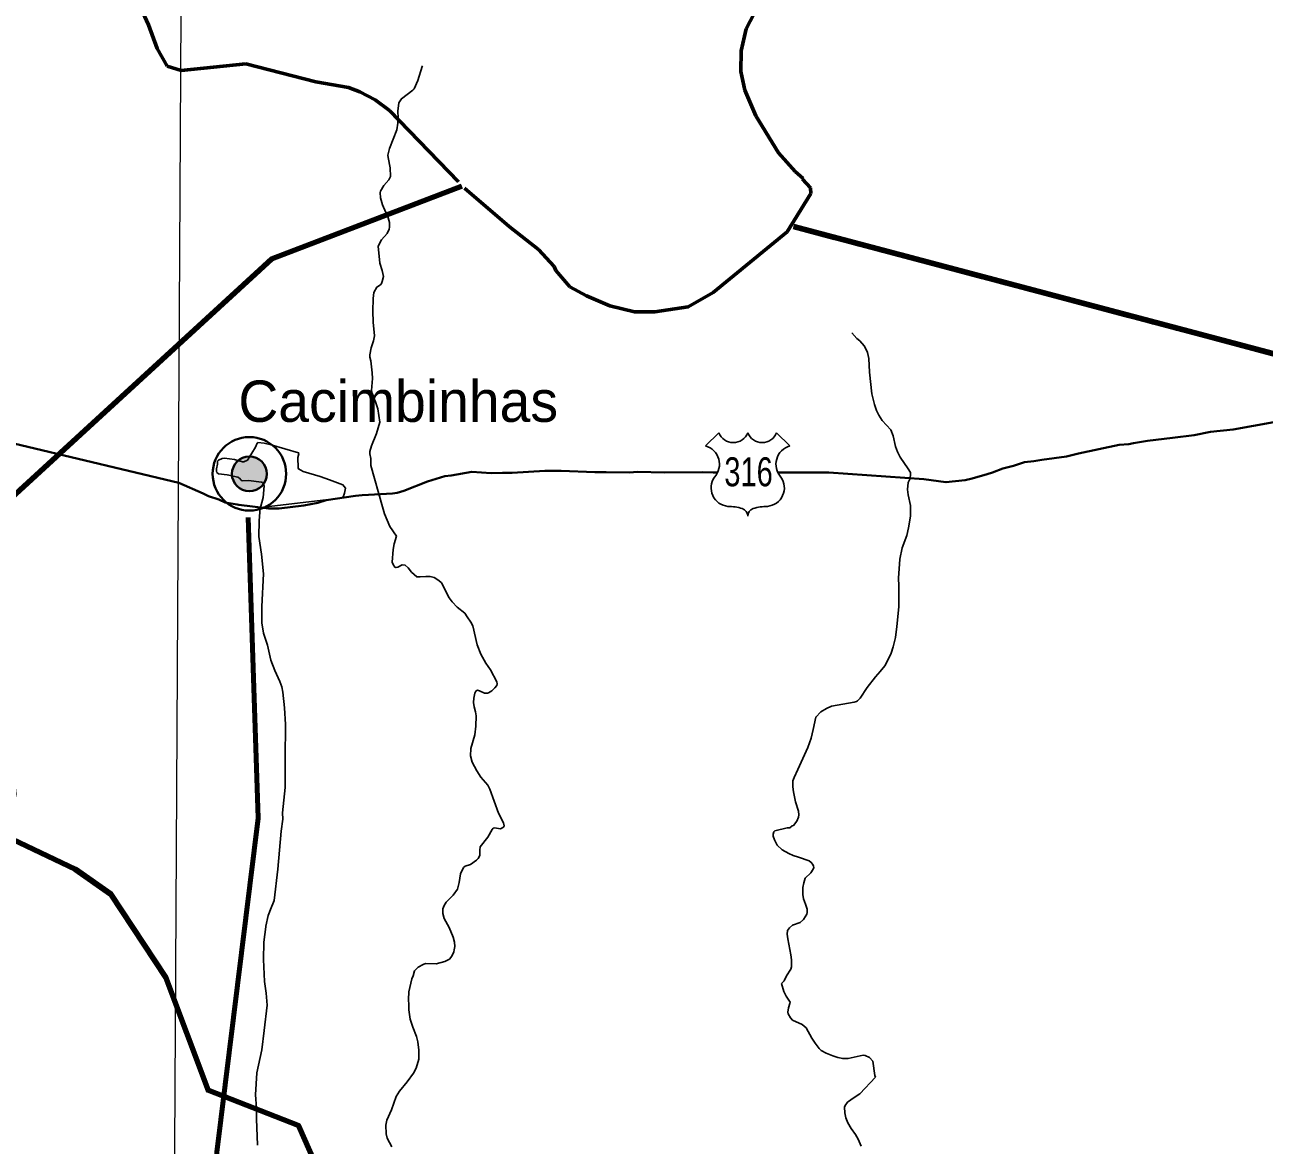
# Model space of a CAD drawing. Extents: x 553962 to 842807, y 8883888 to 9032388.
# Drawn here: x 717768 to 732752, y 8952150 to 8965692 of the extents above; entities that cross this region are included whole.
import ezdxf
from ezdxf.enums import TextEntityAlignment as Align

# ---------------------------------------------------------------- set-up
doc = ezdxf.new("R2010")
doc.units = 0
doc.header["$LTSCALE"] = 200
doc.linetypes.add('DASH_DOUBLE_DOT', pattern=[9.2, 5, -1.2, 0.3, -1.2, 0.3, -1.2])
doc.linetypes.add('LONG_DASH_SHORT_DASH', pattern=[9.9, 6, -1.2, 1.5, -1.2])
for name, color, linetype, lineweight in [('1', 7, 'Continuous', 13), ('11', 7, 'DASH_DOUBLE_DOT', 106), ('12', 7, 'Continuous', 25), ('21', 7, 'Continuous', 25), ('24', 7, 'Continuous', 25), ('28', 7, 'Continuous', 40), ('41', 7, 'Continuous', 40), ('48', 7, 'Continuous', 25), ('7', 7, 'LONG_DASH_SHORT_DASH', 60), ('9', 7, 'Continuous', 90)]:
    doc.layers.add(name, color=color, linetype=linetype, lineweight=lineweight)

msp = doc.modelspace()

# ---------------------------------------------------------------- hatches: boundary and pattern name
at = {"layer": '28'}
msp.add_hatch(color=256, dxfattribs=at).paths.add_polyline_path([(720693.9, 8960264.2, 1), (720273, 8960264.2, 1)])

# ---------------------------------------------------------------- linework, layer by layer
at = {"layer": '1'}
msp.add_lwpolyline([(719978.9, 9023574.5), (719561.6, 8949232.2), (719215.6, 8890710.6)], dxfattribs=at)
at = {"layer": '11'}
msp.add_line((738230.2, 8960292.9), (727062.8, 8963254.1), dxfattribs=at)
at = {"layer": '12', "lineweight": 40}
for points in [[(710551.5, 8961397.1), (711177.1, 8961501.2), (712016, 8961727.1), (712359, 8961724.2), (713550.7, 8961508.2), (716056.5, 8960938), (717193.5, 8960736.2), (719630.3, 8960157.3)], [(731644.2, 8960700.6), (731907.1, 8960733.7), (732104.6, 8960770.6), (732375, 8960800.8), (732870.2, 8960888.2), (732949.7, 8960916.3), (733119.6, 8960947.4)], [(727488.2, 8960282.3), (728636.4, 8960199.6), (728903.4, 8960161.8), (729137.1, 8960189.3), (729219.7, 8960208.1), (729401, 8960258.8), (729465.4, 8960280.4), (729590.6, 8960330), (729719.4, 8960363), (729852.5, 8960406), (729969, 8960418.2), (730064.3, 8960434.8), (730362.8, 8960475.9), (730505.9, 8960510.9), (731000.5, 8960614.4), (731116.1, 8960622.6), (731172.1, 8960636.4), (731339.7, 8960662.3), (731644.2, 8960700.6)], [(721922.9, 8960009), (722213.7, 8960025.4), (722269.8, 8960036.4), (722349.1, 8960058.4), (722636.1, 8960173.1), (722845.7, 8960234.4), (722922.5, 8960243.5), (723174, 8960287.2), (723408.1, 8960273.8), (723541.7, 8960277.9), (723662.4, 8960276.1), (724053.4, 8960301.3), (724251.5, 8960299.1), (724661.8, 8960282.6), (724797.4, 8960284.4), (725081.1, 8960280.5), (725171.8, 8960288.1), (725504.3, 8960282.4), (725962.1, 8960286.2), (726091.1, 8960280.3), (726144.9, 8960281.9)], [(726871.4, 8960282.4), (727184.2, 8960282.3), (727488.2, 8960282.3)], [(719630.3, 8960157.3), (719924.9, 8960025), (719991.1, 8959995.2), (720116.1, 8959954.9), (720192.2, 8959919.6), (720337.5, 8959893.8), (720356.6, 8959891.3)], [(720356.6, 8959891.3), (720717.1, 8959843.9), (720842.5, 8959844.2), (721142.7, 8959881.7), (721309.9, 8959913.9)], [(721309.9, 8959913.9), (721410.9, 8959945.9), (721766.8, 8959996.8), (721847.5, 8960004.7), (721922.9, 8960009)]]:
    msp.add_lwpolyline(points, dxfattribs=at)
at = {"layer": '12'}
for points in [[(720615.2, 8959855.5), (720600.9, 8959695.2), (720597, 8959505.1), (720630.5, 8959292.2), (720652.8, 8959055), (720632.1, 8958659.5), (720635, 8958462), (720656.1, 8958337.2), (720700.8, 8958191.8), (720743.2, 8958010.9), (720791.1, 8957885.8), (720852.6, 8957752.9), (720877.2, 8957688.2), (720888, 8957623.8), (720908.9, 8957434.4), (720919.8, 8957236.9), (720915.8, 8956822.8), (720917.5, 8956475.5), (720890.2, 8956243.7), (720885.8, 8956166.3), (720886.8, 8956088.9), (720868.9, 8955947.1), (720826.5, 8955484.8)], [(720826.5, 8955484.8), (720782.3, 8955108.3), (720776.9, 8955086.2), (720746.1, 8955018.2), (720711.5, 8954926.2), (720684.2, 8954796.2)], [(720684.2, 8954796.2), (720682.7, 8954789), (720658.4, 8954603.2), (720655.8, 8954395.5), (720668.3, 8954128.7), (720687.2, 8953986.8), (720697.4, 8953841), (720660.5, 8953536.3)], [(720660.5, 8953536.3), (720632.3, 8953303.6), (720574.4, 8953024), (720557, 8952757.4), (720570, 8952598.7), (720569.9, 8952467.6), (720580.3, 8952151.6)]]:
    msp.add_lwpolyline(points, dxfattribs=at)
at = {"layer": '21'}
for points in [[(721081.2, 8960508.1), (721077.4, 8960519.1), (720747.7, 8960615.2), (720662.9, 8960634.1), (720587.2, 8960643), (720575.8, 8960636.9), (720556, 8960586.9), (720470.6, 8960443.6), (720458.9, 8960430), (720418.1, 8960410.7), (720402.2, 8960408.3), (720301.9, 8960437.2), (720181, 8960453.2), (720156.1, 8960451.2), (720109.1, 8960428.1), (720098.9, 8960418.5), (720097.9, 8960382.4), (720087.7, 8960324.8), (720086.7, 8960296.8), (720091.3, 8960280.8), (720111.5, 8960263.6), (720216.2, 8960251.9), (720344.2, 8960222.5), (720362.4, 8960214), (720382.8, 8960188), (720394.4, 8960180.7), (720474.7, 8960182.3), (720628.9, 8960163.3), (720641.9, 8960157.8), (720658.4, 8960133.9), (720662.8, 8960119.5), (720650.8, 8959977.9), (720618.4, 8959856.9), (721612.4, 8959974.7)], [(721612.4, 8959974.7), (721632.5, 8960032.7), (721644.1, 8960093.2), (721614, 8960131.4), (721452.9, 8960193.9), (721340.2, 8960231.7), (721132.5, 8960290.7), (721078, 8960323.4), (721072, 8960337.7), (721069.2, 8960462.3), (721081.2, 8960508.1)]]:
    msp.add_lwpolyline(points, dxfattribs=at)
at = {"layer": '24'}
for points in [[(722575.5, 8965195.4), (722571, 8965187.9), (722519, 8965016.7), (722474.9, 8964918.2), (722459.2, 8964901.6), (722323.5, 8964797.9), (722290.5, 8964747.2), (722279.7, 8964646.8), (722281, 8964566), (722277.5, 8964502.2), (722266.5, 8964421.5), (722176.2, 8964195.9), (722157.5, 8964115.2), (722160.4, 8964087.6), (722187, 8963962.1), (722189.1, 8963859.1), (722167.7, 8963817.5), (722110.5, 8963747.7), (722070.3, 8963681.7), (722063.8, 8963664.4), (722068.1, 8963601.1), (722094, 8963516.1), (722162.6, 8963358.1), (722176.2, 8963303.1), (722177, 8963244), (722173.6, 8963223), (722150.4, 8963167.1), (722082.2, 8963092.3), (722039.2, 8963018), (722060.5, 8962810.2), (722090.5, 8962720.7), (722103.1, 8962648.5), (722089.6, 8962588.8), (722078.8, 8962562.8), (722066.8, 8962550.6), (722025.2, 8962521.8), (721986.8, 8962458), (721978, 8962385), (721975.3, 8962231.7), (721979, 8962096), (721995.3, 8961934.2), (721985.8, 8961870.2), (721954.4, 8961789.1)], [(727765.8, 8961970.3), (727825.8, 8961899), (727865.1, 8961870.8), (727914.4, 8961812.9), (727928.9, 8961790.8), (727957, 8961730.6), (727973.7, 8961658.3), (727982.1, 8961491.7), (728008.3, 8961232.6), (728042.5, 8961100.9), (728042.5, 8961100.9)], [(721954.4, 8961789.1), (721939, 8961701.5), (721940.5, 8961675.6), (721951.9, 8961632), (721968.9, 8961483.5), (721970.5, 8961415.5), (721961.3, 8961271), (721974.8, 8961199.1), (722002.5, 8961147.9), (722036.1, 8961049.7), (722059, 8960887.1), (722022.2, 8960752.4), (721958.8, 8960603.3), (721941.3, 8960535.4), (721939.8, 8960504.4), (721952, 8960451.2), (721953.6, 8960363.9)], [(728042.5, 8961100.9), (728066.8, 8961029.4), (728091.6, 8960973.5), (728132.1, 8960907.8), (728236.6, 8960797.5), (728265.1, 8960722.4), (728295.7, 8960595), (728319, 8960531.3), (728352.9, 8960467.6), (728449.6, 8960324.9), (728474.6, 8960281.8), (728477.4, 8960259.1), (728473.9, 8960208), (728448.7, 8960159), (728438.4, 8960076.1), (728447.6, 8960012.3), (728475.3, 8959880.6), (728477.7, 8959816.9), (728475.3, 8959753.2), (728452.1, 8959613.4), (728430.3, 8959518.6), (728374.1, 8959370.4), (728347.8, 8959231.5), (728331.8, 8959004.4), (728331.8, 8959004.4), (728335.5, 8958911.7), (728334.3, 8958656.7), (728310.4, 8958418), (728292.8, 8958286.4), (728267.6, 8958175.1), (728241.7, 8958095.1), (728211.8, 8958027.2), (728164.6, 8957944.8), (728110.8, 8957873.6), (728053, 8957810), (727953.2, 8957682.5), (727865.8, 8957554.2), (727836.3, 8957521.6), (727822.7, 8957513.3), (727793.9, 8957504.8), (727522, 8957455.7), (727461.9, 8957429.1), (727393.2, 8957387.5), (727330.4, 8957324.7), (727300.9, 8957176.3), (727274.3, 8957069.5), (727235.3, 8956955.2), (727115.7, 8956689.6), (727067.7, 8956593.8), (727054.2, 8956553.9), (727051.8, 8956483.4), (727060.3, 8956419.9), (727085.9, 8956300.9), (727122.2, 8956185.9), (727127.8, 8956143.5), (727122.6, 8956114.6), (727099.9, 8956065), (727062.7, 8956016.1), (727045.7, 8956009.6), (727016.4, 8955987.1), (726986.5, 8955986.3)], [(721953.6, 8960363.9), (722093.6, 8959865.1), (722115.4, 8959783), (722181.9, 8959629.9), (722261.1, 8959510.9)], [(722261.1, 8959510.9), (722232.9, 8959419.5), (722220.1, 8959349.1), (722211.4, 8959197.2), (722220.3, 8959168.5), (722243.5, 8959138), (722256, 8959132), (722279.2, 8959136), (722330.7, 8959164.3), (722365.7, 8959160.8), (722402.2, 8959127.6), (722442.3, 8959076.5), (722509.3, 8959021.4), (722549.7, 8959017.6), (722615.2, 8959023.5), (722670.4, 8959021.7), (722718.1, 8959012.5), (722774.8, 8958976.9), (722805.5, 8958948), (722900.4, 8958766.3), (722936.6, 8958715.7), (722995.9, 8958654.5), (723087, 8958581.5), (723116.2, 8958534.7)], [(723116.2, 8958534.7), (723162.6, 8958473.2), (723183.6, 8958425.5), (723238.3, 8958197.1), (723282.7, 8958086.6), (723342.1, 8957976.2), (723399.4, 8957895.1), (723474.7, 8957752.1), (723479.7, 8957724.8), (723473.3, 8957704.3), (723449.9, 8957676.3), (723412.8, 8957642), (723376.2, 8957617.7), (723360.7, 8957612.8), (723327.5, 8957613.9), (723266.1, 8957642.9), (723240.8, 8957648.2), (723221.2, 8957638.1), (723207.2, 8957613.1), (723195.8, 8957555.1), (723193.7, 8957499.8), (723199.5, 8957448.4), (723216.1, 8957389.2), (723224.3, 8957337.8), (723222.4, 8957215.7), (723211.1, 8957109.1), (723161.2, 8956943.2), (723155.2, 8956854.5), (723178.4, 8956777.7), (723231.8, 8956676.2), (723280.5, 8956599.2), (723364.6, 8956500.5), (723389.3, 8956454.5), (723495.1, 8956163.2), (723557.2, 8956045.2), (723565.7, 8956009), (723554.2, 8955994.3)], [(723554.2, 8955994.3), (723554.2, 8955994.3), (723519.5, 8955974.1), (723447.7, 8955984.5), (723432.7, 8955980), (723418, 8955965.8), (723364.6, 8955871.3), (723272.5, 8955754.9), (723268.2, 8955716.3), (723268.6, 8955650.3), (723248.6, 8955617.4), (723227.3, 8955595.2), (723158.6, 8955542.2), (723090.3, 8955522.8), (723070.2, 8955504.9), (723034.7, 8955430.1), (723019.9, 8955323.4), (723000.2, 8955243.4), (722947.9, 8955171.3), (722862.3, 8955086.3), (722838.4, 8955046.7), (722824.2, 8955008.1), (722820.7, 8954949.3), (722838.2, 8954891), (722897.7, 8954782.5), (722948.3, 8954663.9), (722961.8, 8954604.8), (722967, 8954553.5), (722961.1, 8954509.7), (722954.3, 8954487.2), (722929.7, 8954436.7), (722902.1, 8954398.9), (722845.5, 8954368.8), (722742.5, 8954343.8), (722614.1, 8954347.3), (722585.1, 8954336.2), (722525.4, 8954301.6), (722481.1, 8954255.8), (722462.5, 8954199.1), (722445.9, 8954162.3), (722412.2, 8954002), (722407.1, 8953910.7), (722412.4, 8953847.7), (722409.8, 8953784.7), (722428.2, 8953674.3), (722458.8, 8953575.1), (722502.9, 8953464.5), (722521.8, 8953401.6), (722533.8, 8953298.8), (722531.8, 8953188.4), (722498.4, 8953081.4), (722466, 8953022.2), (722392.6, 8952917.1), (722298.6, 8952801.5), (722258.6, 8952737.9), (722201.2, 8952579.7), (722143.9, 8952454), (722134, 8952391.1), (722136.5, 8952288.2), (722149.9, 8952237.2), (722206.1, 8952129.9)], [(726986.5, 8955986.3), (726837.9, 8955949.1), (726825, 8955939.5), (726814.2, 8955910.4), (726817.4, 8955886), (726830.9, 8955839.7), (726865, 8955775.8), (726924.5, 8955721.1), (727005.9, 8955674.6), (727058.1, 8955650.9), (727121.6, 8955633), (727251.3, 8955588.1), (727276.1, 8955567.3), (727294, 8955544.8), (727304.2, 8955524), (727306.2, 8955505.6), (727299.8, 8955484.5), (727272, 8955441.5), (727202.3, 8955379.6), (727184.6, 8955322.6), (727174.2, 8955263.1), (727172.7, 8955178.9), (727182, 8955127.6), (727208.5, 8955063.5), (727226.3, 8955004), (727227.9, 8954963.8), (727223.9, 8954942.9), (727183.3, 8954876.5), (727142.8, 8954841.4), (727051, 8954807.8), (727012.2, 8954776.9), (726988.8, 8954747.1), (726986.1, 8954702), (726991.8, 8954642.6), (727029.4, 8954451.2), (727037.6, 8954391.5), (727037.4, 8954307.6), (727031.1, 8954278.4), (726977.7, 8954195.6), (726949.5, 8954137.9), (726914.5, 8954105.4)], [(726914.5, 8954105.4), (726943.9, 8954009.4), (726971.5, 8953953.1), (727019.4, 8953879.4), (727019.2, 8953862.8), (727001.3, 8953810), (726991.8, 8953758.3), (726997.2, 8953739.6), (727026.4, 8953688.1), (727051.3, 8953661.4), (727167.7, 8953608.6), (727215.9, 8953567.3), (727283.6, 8953443.9), (727321.5, 8953383.8), (727372, 8953318.6), (727397.4, 8953296.8), (727457.8, 8953263.4), (727538.1, 8953229.5), (727597.9, 8953210.3), (727657.4, 8953197.9), (727720.8, 8953198.2), (727904.2, 8953237.2), (727929, 8953233), (727979.5, 8953210.9), (728019.3, 8953165.7), (728045.7, 8952992.6), (728052.3, 8952973)], [(728052.3, 8952973), (727864.1, 8952769.2), (727793.8, 8952726.6), (727714, 8952669.4), (727685.5, 8952629), (727679.1, 8952610.4), (727680.9, 8952542.7), (727696, 8952483), (727718, 8952419), (727757.4, 8952350.7), (727810.1, 8952278.7), (727843.8, 8952222.5), (727880.4, 8952138.2)]]:
    msp.add_lwpolyline(points, dxfattribs=at)
at = {"layer": '28', "lineweight": 80}
msp.add_lwpolyline([(720470.5, 8959737.4), (720590.3, 8956102.3), (720091.3, 8952067.9), (720262.7, 8948511.3)], dxfattribs=at)
at = {"layer": '28'}
for radius in [444.4, 210.4]:
    msp.add_circle((720483.4, 8960264.2), radius, dxfattribs=at)
at = {"layer": '48'}
for p, q in [((725998.7, 8960602), (726158.6, 8960761.9)), ((726857.9, 8960761.9), (727017.9, 8960602))]:
    msp.add_line(p, q, dxfattribs=at)
for centre, radius, start, end in [((726333.4, 8960828.9), 187.2, 200.95927, 339.04073), ((726683.1, 8960828.9), 187.2, 200.95927, 339.04073), ((725936.6, 8960380.1), 230.3, 317.5721, 74.36886), ((727079.9, 8960380.1), 230.3, 105.62774, 222.4279), ((726290.1, 8960095), 224.7, 144.73733, 264.65778), ((726726.4, 8960095), 224.7, 275.34222, 35.26267), ((726268.2, 8959281.5), 589.7, 72.89371, 89.90057), ((726413.9, 8959754.9), 94.4, 357.69345, 72.92955), ((726602.6, 8959754.9), 94.4, 107.07045, 182.30655), ((726748.4, 8959281.5), 589.7, 90.09943, 107.10629)]:
    msp.add_arc(centre, radius, start, end, dxfattribs=at)
at = {"layer": '7'}
for points in [[(714387.4, 8969902.2), (714562.6, 8969724), (714791.2, 8969580.7), (715019.8, 8969437.3), (715266.3, 8969329.2), (715566.5, 8969291.3), (716240, 8969497.5), (716452.6, 8969548.7), (716647.3, 8969582.3), (716912.5, 8969580.1), (717194.9, 8969524.6), (717616.1, 8969176.7), (717779.5, 8968954.6), (717981.6, 8968510.6), (718255.9, 8967518.7), (718550, 8966774), (718899, 8966240.8), (719126.6, 8965991.5), (719265.4, 8965689.9), (719369.1, 8965406.3), (719491, 8965193.2), (719658.3, 8965140.1)], [(719658.3, 8965140.1), (720442, 8965220.3), (721288, 8965002.1), (721680.5, 8964933.5), (721820.1, 8964881.9), (722005.8, 8964784.1), (722178.5, 8964657), (723083.4, 8963715.2), (723625.8, 8963254.3), (723977.8, 8962977.1), (724168.2, 8962768.7), (724186.8, 8962722.9), (724359.5, 8962523.2), (724559.4, 8962414.2), (724841.1, 8962296.1), (725141, 8962223.5), (725386.8, 8962222.5), (725788.6, 8962283.2), (726090.3, 8962454.2), (726984.4, 8963189.7), (727272.9, 8963654), (727265.1, 8963720.5), (727171.4, 8963825.9), (727177.2, 8963835.7), (727083.5, 8963916.6), (726881.4, 8964145.8), (726607, 8964591.8), (726472.1, 8964903.4), (726424.9, 8965128.6), (726428, 8965378.3), (726489.2, 8965641.2), (726585.3, 8965827.1)]]:
    msp.add_lwpolyline(points, dxfattribs=at)
at = {"layer": '9'}
msp.add_line((738230.2, 8960292.9), (727062.8, 8963254.1), dxfattribs=at)
for points in [[(705081.2, 8958366.8), (705509.2, 8948874.2), (720755.9, 8962863.6), (723053.6, 8963740.6)], [(717295.3, 8959630.3), (717636.9, 8956393.6), (717537.2, 8955887), (718376.1, 8955487), (718808.6, 8955185.8), (719472.1, 8954177.6), (719984.6, 8952814.2), (721077.3, 8952390.4), (721486.8, 8951456.6), (721666.8, 8950799.8), (721718.4, 8950547.1), (727920.4, 8947850.3), (733274.5, 8948007.9), (737635.8, 8948628.8)]]:
    msp.add_lwpolyline(points, dxfattribs=at)

# ---------------------------------------------------------------- texts
at = {"layer": '41'}
msp.add_text('Cacimbinhas', height=500, dxfattribs=at).set_placement((720350.3, 8960892.5))
msp.add_text('Cacimbinhas', height=500, dxfattribs=at).set_placement((720350.3, 8960892.5))
at = {"layer": '48', "width": 0.75}
msp.add_text('316', height=350, dxfattribs=at).set_placement((726518.2, 8960114.2), align=Align.CENTER)

doc.saveas('drawing.dxf')
